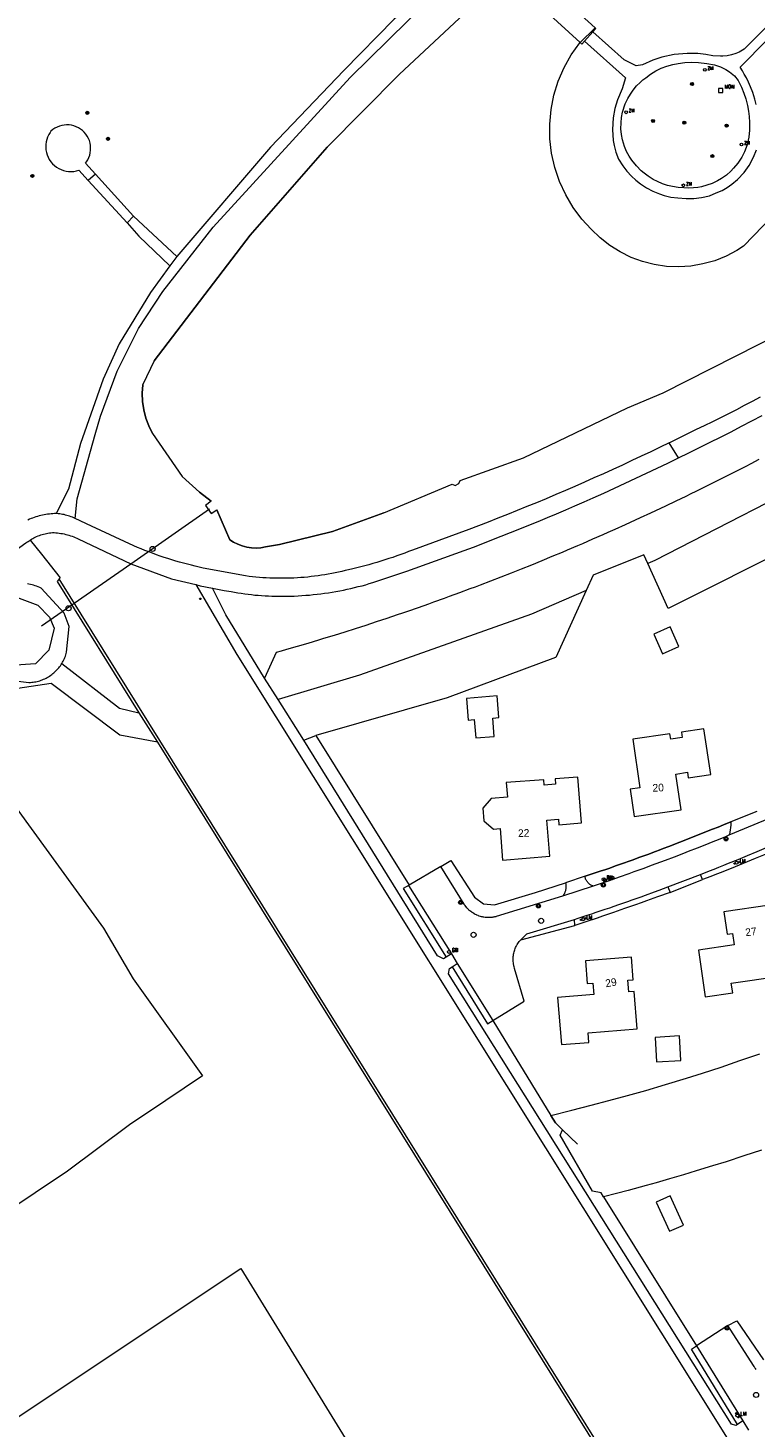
# Model space of a CAD drawing. Header units: metres. Extents: x 138165 to 154469, y 480134 to 494189.
# Tile 316 of 656: x 148916 to 149034, y 483278 to 483506. Entities that reach past the tile are written whole.
import ezdxf

# ---------------------------------------------------------------- set-up
doc = ezdxf.new("R2010")
doc.units = ezdxf.units.M
doc.header["$LTSCALE"] = 0.001
doc.header["$MEASUREMENT"] = 0
for name, color, linetype, lineweight in [('Level 5', 7, 'Continuous', 0), ('TOP-L-duiker', 7, 'Continuous', 0), ('TOP-L-terrein schutting raster hek leuning', 7, 'Continuous', 0), ('TOP-L-topo objecten punt', 7, 'Continuous', 0), ('TOP-L-topo objecten vlak', 7, 'Continuous', 0), ('TOP-L-water beschoeiing', 7, 'Continuous', 0), ('TOP-T-topo huisnummering naamgeving', 7, 'Continuous', 0)]:
    doc.layers.add(name, color=color, linetype=linetype, lineweight=lineweight)
doc.styles.add('Style-INTL_ISO', font='INTL_ISO.shx')
doc.styles.add('Style-STANDARD', font='STANDARD.shx')

# ---------------------------------------------------------------- blocks, each defined once
blk = doc.blocks.new('24')
at = {"layer": 'TOP-L-topo objecten punt', "color": 7, "linetype": 'Continuous', "lineweight": 0}
for radius in [0.025, 0.0182, 0.0115, 0.005]:
    blk.add_circle((0, 0), radius, dxfattribs=at)
blk = doc.blocks.new('304')
at = {"layer": 'TOP-L-topo objecten punt', "color": 7, "linetype": 'Continuous', "lineweight": 0}
blk.add_circle((0, 0), 0.0225, dxfattribs=at)
at = {"layer": 'TOP-L-topo objecten punt', "color": 7, "linetype": 'Continuous', "lineweight": 0, "style": 'Style-STANDARD'}
blk.add_text('ZM', height=0.054, dxfattribs=at).set_placement((0.043, 0))
blk = doc.blocks.new('34')
at = {"layer": 'TOP-L-topo objecten punt', "color": 7, "linetype": 'Continuous', "lineweight": 0}
for p, q in [((0.033, 0.033), (-0.034, 0.033)), ((-0.034, 0.033), (-0.034, -0.034)), ((0.033, -0.034), (0.033, 0.033)), ((-0.034, -0.034), (0.033, -0.034))]:
    blk.add_line(p, q, dxfattribs=at)
at = {"layer": 'TOP-L-topo objecten punt', "color": 7, "linetype": 'Continuous', "lineweight": 0, "style": 'Style-STANDARD'}
blk.add_text('MON', height=0.06, dxfattribs=at).set_placement((0.066, 0.033))
blk = doc.blocks.new('39')
at = {"layer": 'TOP-L-topo objecten punt', "color": 7, "linetype": 'Continuous', "lineweight": 0}
for p, q in [((0.0175, 0.0175), (-0.0175, 0.0175)), ((-0.0175, 0.0175), (-0.0175, -0.0175)), ((0.0175, 0.0175), (0.0175, -0.0175)), ((0.0175, -0.0175), (-0.0175, -0.0175))]:
    blk.add_line(p, q, dxfattribs=at)
blk.add_circle((0, 0), 0.0332, dxfattribs=at)
blk = doc.blocks.new('*U13')
at = {"layer": 'Level 5', "color": 7, "linetype": 'Continuous', "lineweight": 0}
blk.add_circle((0, 0), 0.0415, dxfattribs=at)
blk = doc.blocks.new('150')
at = {"layer": 'Level 5', "color": 7, "linetype": 'Continuous', "lineweight": 0}
blk.add_blockref('*U13', (0, 0), dxfattribs=at)
blk = doc.blocks.new('73')
at = {"layer": 'TOP-L-topo objecten punt', "color": 7, "linetype": 'Continuous', "lineweight": 0}
blk.add_circle((0, 0), 0.025, dxfattribs=at)
at = {"layer": 'TOP-L-topo objecten punt', "color": 7, "linetype": 'Continuous', "lineweight": 0, "style": 'Style-STANDARD'}
blk.add_text('WP', height=0.06, dxfattribs=at).set_placement((0.0483, 0))
blk = doc.blocks.new('72')
at = {"layer": 'TOP-L-topo objecten punt', "color": 7, "linetype": 'Continuous', "lineweight": 0}
blk.add_circle((0, 0), 0.025, dxfattribs=at)
at = {"layer": 'TOP-L-topo objecten punt', "color": 7, "linetype": 'Continuous', "lineweight": 0, "style": 'Style-STANDARD'}
blk.add_text('BK', height=0.06, dxfattribs=at).set_placement((0.0483, 0))
blk = doc.blocks.new('16')
at = {"layer": 'TOP-L-topo objecten punt', "color": 7, "linetype": 'Continuous', "lineweight": 0}
blk.add_circle((0, 0), 0.025, dxfattribs=at)
at = {"layer": 'TOP-L-topo objecten punt', "color": 7, "linetype": 'Continuous', "lineweight": 0, "style": 'Style-STANDARD'}
blk.add_text('LM', height=0.06, dxfattribs=at).set_placement((0.0483, 0))
blk = doc.blocks.new('10')
at = {"layer": 'TOP-L-topo objecten punt', "linetype": 'Continuous', "lineweight": 0}
blk.add_circle((0, 0), 0.0125, dxfattribs=at)
blk = doc.blocks.new('175')
at = {"layer": 'TOP-L-topo objecten punt', "color": 7, "linetype": 'Continuous', "lineweight": 0}
blk.add_circle((0, 0), 0.025, dxfattribs=at)
at = {"layer": 'TOP-L-topo objecten punt', "color": 7, "linetype": 'Continuous', "lineweight": 0, "style": 'Style-STANDARD'}
blk.add_text('SB', height=0.06, dxfattribs=at).set_placement((0.0483, 0))

msp = doc.modelspace()

# ---------------------------------------------------------------- linework, layer by layer
at = {"layer": 'TOP-L-duiker', "flags": 128}
for points in [[(148932.3, 483418.64), (148945.14, 483427.58)], [(148917.74, 483408.5), (148932.3, 483418.64)]]:
    msp.add_lwpolyline(points, dxfattribs=at)
at = {"layer": 'TOP-L-terrein schutting raster hek leuning', "flags": 128}
for points in [[(149030.11, 483376.57), (149028.9, 483376.08), (149028.02, 483375.72), (149027.13, 483375.36), (149025.35, 483374.65), (149023.57, 483373.95), (149021.79, 483373.25), (149020, 483372.56), (149019.07, 483372.2), (149018.44, 483371.96), (149017.82, 483371.72), (149016.56, 483371.24), (149015.93, 483371.01), (149015.3, 483370.78), (149014.03, 483370.31), (149013.4, 483370.09), (149012.77, 483369.86), (149012.13, 483369.64), (149011.5, 483369.42), (149010.22, 483368.98), (149009.59, 483368.76), (149008.95, 483368.55), (149008.31, 483368.34), (149007.67, 483368.13), (149007.03, 483367.92), (149006.39, 483367.71)], [(148991.3, 483344.16), (149000.77, 483328.71), (149001.53, 483327.48), (149002.68, 483326.35), (149005.1, 483324)]]:
    msp.add_lwpolyline(points, dxfattribs=at)
at = {"layer": 'TOP-L-topo objecten vlak', "flags": 128}
for points in [[(149174.81, 483548.92), (149169.13, 483553.48), (149144.26, 483519.05), (149118.79, 483489.41), (149102.88, 483473.29), (149069.85, 483448.42), (149047.96, 483434.69), (149017.71, 483419.17), (149016.56, 483418.67)], [(148988.72, 483519.32), (148975.23, 483507.39), (148967.04, 483499.05), (148955.05, 483486.54), (148939.82, 483468.72)], [(148923.21, 483426.01), (148923.57, 483429.23), (148926.49, 483439.68), (148927.37, 483442.71), (148930.1, 483450.02), (148933.58, 483457.01), (148937.53, 483463.01), (148945.73, 483473.53), (148968.08, 483497.89), (148980.55, 483510.18), (148990.66, 483518.42)], [(149005.53, 483503.6), (149005.82, 483503.34), (149006.27, 483503.84), (149007.62, 483505.33), (149008.09, 483505.89), (149007.97, 483505.99), (148995.44, 483517.39), (148993.72, 483515.39), (148993.21, 483514.93), (149005.53, 483503.6)], [(149046.39, 483516.65), (149032.31, 483502.5), (149031.47, 483502.05), (149030.9, 483501.82), (149030.21, 483501.61), (149029.52, 483501.46), (149028.83, 483501.39), (149028.44, 483501.39), (149027.2, 483501.46), (149026.02, 483501.67), (149024.71, 483501.81), (149022.97, 483501.84), (149020.89, 483501.64), (149018.84, 483501.19), (149017.4, 483500.71), (149015.73, 483499.97), (149014.69, 483499.79), (149012.73, 483500.77), (149007.62, 483505.33), (149006.27, 483503.84), (149012.94, 483497.86), (149012.42, 483496.08), (149011.62, 483494.25), (149011.2, 483492.84), (149010.92, 483491.3), (149010.81, 483489.41), (149010.95, 483487.62), (149011.08, 483486.81), (149011.34, 483485.74), (149011.82, 483484.58), (149012.51, 483483.48), (149013.16, 483482.64), (149013.92, 483481.81), (149014.6, 483481.18), (149015.37, 483480.58), (149016.35, 483479.93), (149017.42, 483479.36), (149018.48, 483478.93), (149019.25, 483478.68), (149020.34, 483478.42), (149021.47, 483478.26), (149022.85, 483478.15), (149024.1, 483478.17), (149025.35, 483478.33), (149026.64, 483478.63), (149027.72, 483479.09), (149028.69, 483479.49), (149029.5, 483479.96), (149030.28, 483480.49), (149031.21, 483481.28), (149032.29, 483482.44), (149033.1, 483483.55), (149033.83, 483484.89), (149034.32, 483486.12)], [(149034.26, 483493.48), (149034.02, 483494.38), (149033.68, 483495.44), (149033.32, 483496.38), (149032.98, 483497.15), (149032.65, 483497.83), (149032.3, 483498.46), (149031.99, 483499), (149031.62, 483499.57), (149045.03, 483513.23)], [(148986.71, 483508.31), (148976.06, 483498.41), (148964.33, 483486.54), (148951.74, 483472.19), (148936.14, 483451.69), (148934.26, 483447.84), (148934.25, 483447.78), (148934.16, 483446.42), (148934.21, 483445.06), (148934.41, 483443.71), (148934.75, 483442.39), (148935.22, 483441.11), (148935.82, 483439.89), (148940.7, 483432.87), (148943.5, 483430.3), (148945.41, 483428.82), (148944.47, 483428.15), (148945.42, 483426.81), (148946.31, 483427.41), (148948.46, 483422.52), (148949.05, 483422.15), (148949.74, 483421.8), (148950.46, 483421.53), (148951.2, 483421.34), (148951.96, 483421.23), (148952.73, 483421.2), (148953.5, 483421.24), (148954.26, 483421.37), (148956.55, 483421.78), (148965.19, 483423.9), (148973.56, 483426.92), (148984.66, 483431.6), (148985.17, 483431.38), (148985.8, 483431.71), (148986, 483432.18), (148996.3, 483435.89), (149013.29, 483444.04), (149019.09, 483446.52), (149042.56, 483458.4)], [(149041.74, 483480.27), (149032.16, 483470.39), (149031.1, 483469.71), (149029.33, 483468.78), (149027.48, 483468.04), (149025.56, 483467.5), (149023.6, 483467.16), (149021.61, 483467.03), (149019.62, 483467.11), (149017.64, 483467.4), (149015.71, 483467.89), (149013.84, 483468.58), (149012.05, 483469.46), (149010.36, 483470.53), (149008.8, 483471.76), (149007.37, 483473.15), (149005.84, 483474.82), (149004.41, 483476.73), (149003.19, 483478.78), (149002.19, 483480.95), (149001.43, 483483.22), (149000.9, 483485.55), (149000.62, 483487.92), (149000.59, 483490.31), (149000.81, 483492.69), (149001.27, 483495.03), (149001.98, 483497.31), (149002.93, 483499.51), (149004.1, 483501.59), (149005.48, 483503.54), (149005.53, 483503.6), (149007.97, 483505.99)], [(149015.33, 483497.11), (149015.79, 483497.51), (149016.24, 483497.85), (149017.03, 483498.46), (149017.87, 483498.99), (149018.77, 483499.42), (149019.7, 483499.76), (149020.67, 483500), (149021.5, 483500.2), (149022.62, 483500.35), (149023.75, 483500.41), (149024.84, 483500.37), (149026.2, 483500.19), (149027.46, 483499.95), (149028.4, 483499.64), (149029.28, 483499.21), (149029.9, 483498.82), (149030.7, 483498.17), (149031.31, 483497.41), (149031.85, 483496.3), (149032.24, 483495.33), (149032.54, 483494.43), (149032.82, 483493.32), (149032.98, 483492.44), (149033.09, 483491.53), (149033.15, 483490.54), (149033.14, 483489.31), (149033.03, 483488.16), (149032.75, 483486.9), (149032.34, 483485.81), (149031.89, 483484.91), (149031.27, 483483.95), (149030.57, 483483.1), (149030.13, 483482.64), (149029.39, 483482), (149028.6, 483481.44), (149027.91, 483481.04), (149027.05, 483480.63), (149026.21, 483480.33), (149025.32, 483480.09), (149024.72, 483479.98), (149024.01, 483479.9), (149023.17, 483479.88), (149022.46, 483479.91), (149021.55, 483479.98), (149020.59, 483480.13), (149019.8, 483480.32), (149018.99, 483480.58), (149018.16, 483480.93), (149017.44, 483481.29), (149016.64, 483481.8), (149015.98, 483482.28), (149015.48, 483482.71), (149014.71, 483483.49), (149013.95, 483484.43), (149013.52, 483485.09), (149013.11, 483485.85), (149012.77, 483486.65), (149012.45, 483487.73), (149012.29, 483488.63), (149012.2, 483489.51), (149012.21, 483490.51), (149012.3, 483491.4), (149012.47, 483492.25), (149012.91, 483493.63), (149013.3, 483494.46), (149013.73, 483495.2), (149014.17, 483495.84), (149014.75, 483496.53), (149015.33, 483497.11)], [(148926.54, 483482.17), (148924.93, 483483.96), (148925.08, 483484.16), (148925.29, 483484.5), (148925.46, 483484.86), (148925.6, 483485.24), (148925.69, 483485.63), (148925.75, 483486.03), (148925.76, 483486.43), (148925.73, 483486.83), (148925.66, 483487.22), (148925.55, 483487.61), (148925.39, 483487.98), (148925.2, 483488.33), (148924.98, 483488.67), (148924.72, 483488.97), (148924.43, 483489.25), (148924.11, 483489.5), (148923.77, 483489.71), (148923.41, 483489.88), (148923.03, 483490.02), (148922.64, 483490.11), (148922.24, 483490.17), (148921.84, 483490.18), (148921.44, 483490.15), (148921.04, 483490.08), (148920.66, 483489.97), (148920.29, 483489.81), (148919.93, 483489.62), (148919.6, 483489.4), (148919.29, 483489.14), (148919.15, 483488.95), (148918.93, 483488.59), (148918.74, 483488.2), (148918.6, 483487.8), (148918.5, 483487.39), (148918.44, 483486.96), (148918.43, 483486.54), (148918.46, 483486.11), (148918.54, 483485.69), (148918.66, 483485.28), (148918.82, 483484.89), (148919.02, 483484.52), (148919.26, 483484.16), (148919.54, 483483.84), (148919.85, 483483.54), (148920.18, 483483.28), (148920.55, 483483.06), (148920.93, 483482.88), (148921.33, 483482.73), (148921.75, 483482.63), (148922.17, 483482.57), (148922.6, 483482.56), (148923.02, 483482.59), (148923.44, 483482.67), (148923.85, 483482.79), (148925.37, 483481.13)], [(148926.54, 483482.17), (148925.37, 483481.13)], [(148925.37, 483481.13), (148931.71, 483474.22)], [(148932.75, 483475.27), (148926.54, 483482.17)], [(148931.71, 483474.22), (148932.75, 483475.27)], [(148931.71, 483474.22), (148933.61, 483472.04), (148938.68, 483467.22)], [(148939.82, 483468.72), (148932.75, 483475.27)], [(149131.51, 483440.76), (149102.6, 483470.17), (149088.15, 483458.33), (149071.62, 483446.83), (149073.63, 483443.23), (149042.26, 483424.87), (149042.57, 483422.74), (149042.58, 483422.66), (149040.84, 483421.8), (149019.87, 483411.32), (149016.56, 483418.67)], [(148938.68, 483467.22), (148935.51, 483462.86), (148930.43, 483454.51), (148927.82, 483448.72), (148924.11, 483438.24), (148922.16, 483430.78), (148920.15, 483426.8)], [(148939.82, 483468.72), (148938.68, 483467.22)], [(149034.9, 483445.78), (149033.61, 483445.1), (149032.31, 483444.42), (149031.02, 483443.75), (149029.71, 483443.09), (149028.41, 483442.43), (149027.1, 483441.78), (149025.79, 483441.14), (149024.48, 483440.5), (149023.16, 483439.88), (149021.64, 483439.12), (149020.11, 483438.37), (149020.07, 483438.35)], [(149021.56, 483435.88), (149023.28, 483436.72), (149025, 483437.57), (149026.72, 483438.43), (149028.43, 483439.29), (149030.14, 483440.16), (149031.84, 483441.04), (149033.55, 483441.92), (149035.24, 483442.81)], [(149020.07, 483438.35), (149018.59, 483437.63), (149017.06, 483436.89), (149015.52, 483436.16), (149013.98, 483435.44), (149012.45, 483434.72), (149010.9, 483434.01), (149009.35, 483433.31), (149007.8, 483432.62), (149006.25, 483431.93), (149004.7, 483431.25), (149003.14, 483430.57), (149001.58, 483429.91), (149000.01, 483429.24), (148998.44, 483428.59), (148996.87, 483427.95), (148995.3, 483427.31), (148993.72, 483426.67), (148992.14, 483426.05), (148990.56, 483425.43), (148988.98, 483424.82), (148987.39, 483424.21), (148985.8, 483423.61), (148978.22, 483420.87), (148977.59, 483420.62), (148976.95, 483420.38), (148976.31, 483420.14), (148975.67, 483419.91), (148975.02, 483419.68), (148974.38, 483419.47), (148973.73, 483419.26), (148973.08, 483419.05), (148972.43, 483418.85), (148971.77, 483418.66), (148971.12, 483418.48), (148970.46, 483418.3), (148969.8, 483418.13), (148969.14, 483417.97), (148968.47, 483417.81), (148967.81, 483417.66), (148967.26, 483417.52), (148966.71, 483417.39), (148966.16, 483417.26), (148965.61, 483417.15), (148965.06, 483417.04), (148964.5, 483416.93), (148963.95, 483416.84), (148963.39, 483416.75), (148962.83, 483416.67), (148962.27, 483416.6), (148961.71, 483416.53), (148961.15, 483416.47), (148960.59, 483416.42), (148960.02, 483416.37), (148959.46, 483416.34), (148958.9, 483416.3), (148958.33, 483416.28), (148957.77, 483416.27), (148957.21, 483416.26), (148956.64, 483416.26), (148956.08, 483416.26), (148955.51, 483416.27), (148954.95, 483416.29), (148954.39, 483416.32), (148953.82, 483416.35), (148953.26, 483416.4), (148952.7, 483416.45), (148952.14, 483416.5), (148951.58, 483416.57), (148951.02, 483416.64), (148944.11, 483417.94), (148943.46, 483418.08), (148942.82, 483418.23), (148942.18, 483418.39), (148941.54, 483418.55), (148940.89, 483418.72), (148940.26, 483418.9), (148939.62, 483419.08), (148938.99, 483419.27), (148938.36, 483419.47), (148937.73, 483419.68), (148937.1, 483419.89), (148936.47, 483420.11), (148935.85, 483420.34), (148935.23, 483420.57), (148934.61, 483420.81), (148934, 483421.05), (148933.39, 483421.31), (148932.78, 483421.57), (148925.92, 483424.77), (148923.25, 483425.99), (148923.23, 483426), (148923.22, 483426), (148923.21, 483426.01)], [(149021.56, 483435.88), (149020.07, 483438.35)], [(148945.64, 483414.67), (148947.55, 483414.3), (148948.67, 483414.1), (148949.22, 483414), (148949.77, 483413.91), (148950.32, 483413.82), (148950.87, 483413.74), (148951.42, 483413.67), (148951.97, 483413.6), (148952.52, 483413.54), (148953.08, 483413.49), (148953.63, 483413.45), (148954.18, 483413.41), (148954.74, 483413.38), (148955.3, 483413.35), (148955.85, 483413.33), (148956.47, 483413.33), (148957.09, 483413.33), (148957.71, 483413.34), (148958.33, 483413.35), (148958.96, 483413.37), (148959.58, 483413.4), (148960.2, 483413.44), (148960.82, 483413.49), (148961.43, 483413.54), (148962.05, 483413.6), (148962.67, 483413.67), (148963.29, 483413.74), (148963.9, 483413.83), (148964.52, 483413.92), (148965.13, 483414.01), (148965.74, 483414.12), (148966.35, 483414.23), (148966.96, 483414.35), (148967.57, 483414.48), (148968.18, 483414.61), (148968.78, 483414.75), (148969.39, 483414.9), (148969.99, 483415.06), (148970.59, 483415.22), (148971.18, 483415.39), (148971.78, 483415.57), (148977.31, 483417.44), (148986.63, 483420.79), (148988.15, 483421.36), (148989.66, 483421.94), (148991.18, 483422.52), (148992.69, 483423.11), (148994.2, 483423.71), (148995.71, 483424.31), (148997.21, 483424.92), (148998.71, 483425.54), (149000.21, 483426.16), (149001.71, 483426.79), (149003.2, 483427.42), (149004.69, 483428.06), (149006.18, 483428.71), (149007.67, 483429.36), (149009.42, 483430.15), (149011.16, 483430.95), (149012.9, 483431.76), (149014.64, 483432.57), (149016.37, 483433.38), (149018.11, 483434.21), (149019.83, 483435.04), (149021.56, 483435.88)], [(149034.69, 483435.62), (149033.37, 483434.93), (149032.56, 483434.51), (149030.94, 483433.68), (149029.31, 483432.85), (149027.68, 483432.03), (149026.05, 483431.22), (149024.42, 483430.41), (149023.6, 483430.01), (149022.77, 483429.61), (149021.13, 483428.82), (149019.48, 483428.04), (149017.83, 483427.26), (149017.01, 483426.87), (149015.35, 483426.11), (149013.69, 483425.35), (149012.86, 483424.97), (149011.2, 483424.22), (149010.05, 483423.71), (149009.22, 483423.34), (149007.58, 483422.62), (149005.93, 483421.9), (149005.1, 483421.55), (149003.45, 483420.84), (149002.62, 483420.49), (149000.96, 483419.8), (148999.3, 483419.11), (148997.63, 483418.43), (148995.96, 483417.76), (148995.13, 483417.43), (148994.29, 483417.1), (148992.62, 483416.44), (148990.94, 483415.79), (148989.26, 483415.15), (148988.42, 483414.83), (148987.58, 483414.52), (148985.89, 483413.89), (148984.2, 483413.27), (148983.36, 483412.97), (148981.67, 483412.36), (148980.82, 483412.06), (148979.12, 483411.46), (148977.42, 483410.87), (148976.58, 483410.58), (148975.72, 483410.29), (148974.02, 483409.72), (148972.31, 483409.15), (148970.6, 483408.59), (148968.89, 483408.04), (148967.18, 483407.49), (148966.32, 483407.23), (148965.46, 483406.96), (148963.74, 483406.43), (148962.88, 483406.17), (148961.16, 483405.65), (148959.43, 483405.14), (148957.71, 483404.64), (148956.84, 483404.39), (148955.98, 483404.15), (148954.12, 483400.01)], [(148920.15, 483426.8), (148919.87, 483426.8), (148919.59, 483426.79), (148919.31, 483426.77), (148919.03, 483426.74), (148918.75, 483426.71), (148918.47, 483426.67), (148918.2, 483426.62), (148917.92, 483426.57), (148917.64, 483426.51), (148917.37, 483426.44), (148917.1, 483426.36), (148916.83, 483426.28), (148916.56, 483426.19), (148916.3, 483426.09), (148916.04, 483425.99), (148915.78, 483425.88), (148915.52, 483425.76)], [(148923.21, 483426.01), (148923, 483426.11), (148922.78, 483426.21), (148922.56, 483426.29), (148922.33, 483426.38), (148922.11, 483426.45), (148921.88, 483426.52), (148921.65, 483426.58), (148921.42, 483426.64), (148921.18, 483426.68), (148920.95, 483426.72), (148920.71, 483426.76), (148920.47, 483426.78), (148920.24, 483426.8), (148920.21, 483426.8), (148920.18, 483426.8), (148920.15, 483426.8)], [(148915.89, 483422.5), (148916.1, 483422.63), (148916.31, 483422.75), (148916.52, 483422.86), (148916.74, 483422.96), (148916.96, 483423.06), (148917.18, 483423.16), (148917.41, 483423.24), (148917.64, 483423.33), (148917.87, 483423.4), (148918.1, 483423.47), (148918.33, 483423.53), (148918.57, 483423.58), (148918.8, 483423.63), (148919.04, 483423.67), (148919.28, 483423.7), (148919.52, 483423.72), (148919.8, 483423.71), (148920.07, 483423.69), (148920.34, 483423.67), (148920.61, 483423.64), (148920.89, 483423.59), (148921.16, 483423.55), (148921.42, 483423.49), (148921.69, 483423.43), (148921.96, 483423.36), (148922.22, 483423.29), (148922.48, 483423.21), (148922.74, 483423.12), (148923, 483423.03), (148923.25, 483422.92), (148923.5, 483422.82), (148923.75, 483422.7), (148932.31, 483418.64), (148938.96, 483416.15), (148942.9, 483415.23)], [(148837.4, 483366.4), (148844.24, 483371.47), (148850.82, 483376.28), (148883.7, 483399.51), (148902.43, 483412.79), (148915.21, 483422.03), (148915.38, 483422.16), (148915.55, 483422.28), (148915.72, 483422.39), (148915.89, 483422.5)], [(148915.89, 483422.5), (148916.84, 483421.32), (148917.73, 483420.21), (148920.81, 483416.35), (148920.64, 483416.15)], [(149016.56, 483418.67), (149015.92, 483420.09), (149007.66, 483416.79), (149006.52, 483414.29)], [(148921.06, 483402.37), (148921.06, 483402.38), (148921.18, 483402.57), (148921.28, 483402.77), (148921.38, 483402.97), (148921.48, 483403.17), (148921.56, 483403.37), (148921.64, 483403.58), (148921.71, 483403.79), (148921.78, 483404), (148921.83, 483404.22), (148922.25, 483408.39), (148921.44, 483410.57), (148917.69, 483414.66), (148917.45, 483414.77), (148917.21, 483414.87), (148916.96, 483414.96), (148916.72, 483415.05), (148916.47, 483415.13), (148916.22, 483415.2), (148915.96, 483415.26), (148915.71, 483415.32), (148915.45, 483415.37)], [(148920.64, 483416.15), (148920.3, 483415.75), (148933.63, 483394.35)], [(149177.9, 483015.81), (149175.9, 483018.79), (149170.99, 483015.91), (149165.6, 483022.93), (149088.96, 483145.96), (148937.05, 483389.81), (148920.64, 483416.15)], [(148942.9, 483415.23), (148949.59, 483403.86), (149075.12, 483203.21), (149166.35, 483057.33), (149168.76, 483058.24)], [(148942.9, 483415.23), (148943.6, 483415.06), (148945.64, 483414.67)], [(148954.12, 483400.01), (148947.81, 483410.3), (148945.64, 483414.67)], [(149006.52, 483414.29), (148997.62, 483410.41), (148969.56, 483400.47), (148956.31, 483396.53)], [(149006.52, 483414.29), (149001.56, 483403.37), (149001.55, 483403.34), (148983.88, 483396.78), (148962.45, 483390.62)], [(148892.79, 483400.31), (148899.99, 483406.05), (148905.55, 483409.51), (148910.85, 483412.67), (148914.13, 483413.03), (148917.15, 483411.89), (148919.03, 483409.91), (148919.81, 483408.15), (148918.96, 483404.54), (148916.75, 483402.33), (148912.74, 483402.04), (148907.13, 483402.81), (148903.94, 483401.55), (148897.73, 483397.67), (148895.5, 483396.5)], [(149020.21, 483408.33), (149017.55, 483407.17), (149018.96, 483403.96), (149021.62, 483405.13), (149020.21, 483408.33)], [(148908.76, 483400.14), (148915.71, 483399.28), (148915.94, 483399.29), (148916.16, 483399.31), (148916.38, 483399.33), (148916.6, 483399.36), (148916.82, 483399.41), (148917.03, 483399.45), (148917.25, 483399.51), (148917.46, 483399.57), (148917.67, 483399.64), (148917.88, 483399.72), (148918.09, 483399.81), (148918.29, 483399.9), (148918.49, 483399.99), (148918.68, 483400.1), (148918.88, 483400.21), (148919.07, 483400.33), (148919.25, 483400.45), (148919.43, 483400.58), (148919.6, 483400.72), (148919.77, 483400.86), (148919.94, 483401.01), (148920.1, 483401.16), (148920.26, 483401.32), (148920.4, 483401.49), (148920.55, 483401.66), (148920.69, 483401.83), (148920.82, 483402.01), (148920.94, 483402.19), (148921.06, 483402.37)], [(148921.06, 483402.37), (148930.45, 483395.1), (148933.63, 483394.35)], [(148936.63, 483389.55), (148930.49, 483390.7), (148919.3, 483399.12), (148908.78, 483397.52), (148874.41, 483374.88), (148859.72, 483363.99)], [(148956.31, 483396.53), (148954.12, 483400.01)], [(148960.5, 483389.85), (148956.31, 483396.53)], [(148992.01, 483397.09), (148987.03, 483396.69), (148987.31, 483393.15), (148988.3, 483393.23), (148988.54, 483390.24), (148991.53, 483390.48), (148991.3, 483393.47), (148992.29, 483393.55), (148992.01, 483397.09)], [(148933.63, 483394.35), (148936.63, 483389.55)], [(149014.37, 483377.41), (149022.01, 483378.53), (149021.15, 483384.36), (149023.02, 483384.64), (149023.14, 483383.74), (149026.83, 483384.29), (149025.73, 483391.73), (149022.05, 483391.19), (149022.18, 483390.29), (149020.32, 483390.02), (149020.19, 483390.91), (149014.14, 483390.03), (149015.3, 483382.11), (149013.72, 483381.88), (149014.37, 483377.41)], [(148936.63, 483389.55), (149088.54, 483145.69)], [(148960.5, 483389.85), (148962.45, 483390.62)], [(148983.71, 483354.49), (148983.27, 483354.23), (148982.32, 483354.74), (148960.5, 483389.85)], [(148962.45, 483390.62), (148977.67, 483366.24)], [(148859.72, 483363.99), (148859.15, 483360.41), (148860.95, 483357.46), (148863.43, 483355.63), (148909.12, 483384.99), (148927.87, 483359.23), (148932.71, 483350.97), (148944.01, 483335.18), (148938.02, 483331.11), (148932.1, 483327.16), (148921.96, 483319.63), (148895.39, 483301.85), (148870.25, 483341.03), (148863.08, 483336.53)], [(148992.5, 483375.48), (148992.9, 483370.34), (149000.6, 483370.95), (149000.13, 483376.83), (149002.01, 483376.98), (149002.08, 483376.08), (149005.79, 483376.38), (149005.19, 483383.87), (149001.48, 483383.58), (149001.55, 483382.68), (148999.68, 483382.53), (148999.61, 483383.43), (148993.51, 483382.95), (148993.7, 483380.58), (148991.04, 483380.37), (148989.7, 483378.8), (148989.86, 483376.74), (148991.44, 483375.39), (148992.5, 483375.48)], [(149034.33, 483378.26), (149030.11, 483376.57)], [(149006.39, 483367.71), (149007.03, 483367.92), (149007.67, 483368.13), (149008.31, 483368.34), (149008.95, 483368.55), (149009.59, 483368.76), (149010.22, 483368.98), (149011.5, 483369.42), (149012.13, 483369.64), (149012.77, 483369.86), (149013.4, 483370.09), (149014.03, 483370.31), (149015.3, 483370.78), (149015.93, 483371.01), (149016.56, 483371.24), (149017.82, 483371.72), (149018.44, 483371.96), (149019.07, 483372.2), (149020, 483372.56), (149021.79, 483373.25), (149023.57, 483373.95), (149025.35, 483374.65), (149027.13, 483375.36), (149028.02, 483375.72), (149028.9, 483376.08), (149030.11, 483376.57)], [(149037.02, 483377.37), (149029.8, 483374.37)], [(149030.11, 483376.57), (149030.12, 483376.46), (149030.11, 483376.22), (149030.1, 483375.99), (149030.09, 483375.88), (149030.08, 483375.76), (149030.06, 483375.53), (149030.02, 483375.3), (149030, 483375.18), (149029.95, 483374.95), (149029.93, 483374.84), (149029.87, 483374.61), (149029.84, 483374.5), (149029.8, 483374.37)], [(149029.8, 483374.37), (149029.11, 483374.09), (149027.62, 483373.48), (149026.88, 483373.18), (149026.14, 483372.88), (149024.64, 483372.29), (149023.15, 483371.7), (149022.4, 483371.41), (149020.9, 483370.83), (149019.4, 483370.26), (149017.9, 483369.7), (149017.14, 483369.42), (149015.91, 483368.98), (149014.31, 483368.4), (149013.5, 483368.11), (149011.89, 483367.54), (149010.28, 483366.97), (149009.47, 483366.7), (149008.67, 483366.42), (149007.68, 483366.09)], [(149025.14, 483367.98), (149026.61, 483368.55), (149027.39, 483368.86), (149028.18, 483369.17), (149028.96, 483369.48), (149029.74, 483369.8), (149031.3, 483370.43), (149032.08, 483370.75), (149032.85, 483371.08), (149034.4, 483371.72), (149035.95, 483372.38), (149036.73, 483372.71), (149038.27, 483373.38), (149039.05, 483373.72), (149040.17, 483374.21)], [(149040.86, 483373.52), (149040.63, 483373.42), (149039.33, 483372.83), (149038.68, 483372.54), (149037.38, 483371.97), (149036.72, 483371.68), (149035.41, 483371.12), (149034.1, 483370.57), (149033.44, 483370.29), (149032.12, 483369.75), (149031.46, 483369.48), (149030.14, 483368.94), (149029.48, 483368.68), (149028.82, 483368.42), (149027.49, 483367.9), (149026.83, 483367.64), (149025.49, 483367.14)], [(148982.86, 483369.29), (148977.67, 483366.24)], [(148982.86, 483369.29), (148984.48, 483370.24), (148988.33, 483364.29), (148989.77, 483363.18), (148991.58, 483363.04), (148998.29, 483365.04), (149003.17, 483366.63)], [(149002.68, 483364.42), (148991.87, 483361.12), (148991.78, 483361.09), (148991.59, 483361.05), (148991.49, 483361.03), (148991.3, 483361), (148991.2, 483360.99), (148991.01, 483360.97), (148990.91, 483360.96), (148990.81, 483360.95), (148990.62, 483360.95), (148990.42, 483360.95), (148990.23, 483360.97), (148990.04, 483360.99), (148989.85, 483361.01), (148989.75, 483361.03), (148989.65, 483361.05), (148989.46, 483361.09), (148989.28, 483361.14), (148989.09, 483361.2), (148989, 483361.23), (148988.91, 483361.27), (148988.73, 483361.34), (148988.64, 483361.38), (148988.46, 483361.47), (148988.29, 483361.56), (148988.21, 483361.61), (148988.04, 483361.71), (148987.96, 483361.77), (148987.88, 483361.82), (148987.73, 483361.94), (148987.57, 483362.06), (148987.5, 483362.12), (148987.43, 483362.19), (148987.36, 483362.25), (148987.29, 483362.32), (148987.22, 483362.39), (148987.08, 483362.53), (148986.96, 483362.68), (148986.9, 483362.76), (148986.78, 483362.91), (148986.67, 483363.07), (148986.62, 483363.15), (148982.86, 483369.29)], [(148977.67, 483366.24), (148976.71, 483365.68), (148983.71, 483354.49)], [(148977.67, 483366.24), (148977.59, 483366.16), (148984.56, 483355.02)], [(149003.17, 483366.63), (149003.19, 483366.53), (149003.21, 483366.46), (149003.22, 483366.39), (149003.23, 483366.25), (149003.24, 483366.17), (149003.24, 483366.03), (149003.24, 483365.96), (149003.24, 483365.88), (149003.22, 483365.74), (149003.21, 483365.67), (149003.2, 483365.6), (149003.17, 483365.46), (149003.14, 483365.32), (149003.09, 483365.18), (149003.07, 483365.11), (149003.04, 483365.04), (149002.98, 483364.91), (149002.92, 483364.78), (149002.88, 483364.72), (149002.85, 483364.66), (149002.81, 483364.59), (149002.77, 483364.53), (149002.72, 483364.48), (149002.68, 483364.42)], [(149006.39, 483367.71), (149003.17, 483366.63)], [(149007.68, 483366.09), (149007.61, 483366.12), (149007.55, 483366.15), (149007.43, 483366.2), (149007.31, 483366.26), (149007.26, 483366.3), (149007.15, 483366.37), (149007.09, 483366.41), (149006.99, 483366.49), (149006.89, 483366.58), (149006.85, 483366.63), (149006.8, 483366.68), (149006.72, 483366.78), (149006.64, 483366.88), (149006.56, 483366.99), (149006.53, 483367.05), (149006.47, 483367.17), (149006.43, 483367.24), (149006.39, 483367.71)], [(149019.86, 483365.97), (149025.14, 483367.98)], [(149020.2, 483365.07), (149025.49, 483367.14)], [(149025.49, 483367.14), (149025.14, 483367.98)], [(149007.68, 483366.09), (149002.68, 483364.42)], [(149004.61, 483360.66), (149005.21, 483360.86), (149006.69, 483361.34), (149007.43, 483361.58), (149008.16, 483361.82), (149009.64, 483362.31), (149010.37, 483362.56), (149011.1, 483362.81), (149011.84, 483363.07), (149013.3, 483363.58), (149014.03, 483363.83), (149015.49, 483364.36), (149016.22, 483364.62), (149017.68, 483365.15), (149018.41, 483365.42), (149019.86, 483365.97)], [(149020.2, 483365.07), (149018.17, 483364.33), (149016.38, 483363.68), (149015.49, 483363.36), (149014.59, 483363.04), (149012.8, 483362.41), (149011, 483361.79), (149009.2, 483361.17), (149008.3, 483360.87), (149006.5, 483360.26), (149004.69, 483359.67)], [(149019.86, 483365.97), (149020.2, 483365.07)], [(149024.82, 483355.65), (149025.94, 483348.01), (149030.41, 483348.66), (149030.18, 483350.25), (149038.09, 483351.41), (149037.2, 483357.46), (149036.31, 483357.33), (149036.04, 483359.19), (149036.93, 483359.32), (149036.39, 483363), (149028.95, 483361.91), (149029.49, 483358.23), (149030.38, 483358.36), (149030.65, 483356.5), (149024.82, 483355.65)], [(148995.87, 483357.32), (148996.86, 483358.3), (149004.61, 483360.66)], [(148995.87, 483357.32), (149004.69, 483359.67)], [(149004.69, 483359.67), (149004.61, 483360.66)], [(148991.3, 483344.16), (148996.44, 483347.35), (148994.87, 483352.68), (148994.85, 483352.73), (148994.8, 483352.91), (148994.75, 483353.1), (148994.73, 483353.2), (148994.71, 483353.29), (148994.68, 483353.48), (148994.67, 483353.58), (148994.64, 483353.77), (148994.64, 483353.87), (148994.63, 483353.97), (148994.63, 483354.06), (148994.63, 483354.26), (148994.63, 483354.35), (148994.65, 483354.6), (148994.67, 483354.79), (148994.7, 483354.98), (148994.73, 483355.17), (148994.78, 483355.35), (148994.83, 483355.53), (148994.89, 483355.71), (148994.96, 483355.89), (148995.03, 483356.06), (148995.11, 483356.23), (148995.2, 483356.4), (148995.25, 483356.48), (148995.3, 483356.57), (148995.4, 483356.73), (148995.51, 483356.88), (148995.62, 483357.03), (148995.74, 483357.18), (148995.81, 483357.25), (148995.87, 483357.32)], [(148984.56, 483355.02), (148983.71, 483354.49)], [(148984.56, 483355.02), (148985.52, 483353.45)], [(149031.21, 483278.33), (149030.92, 483278.13), (149030.24, 483278.36), (148984.1, 483351.79), (148984.27, 483352.68), (148984.67, 483352.92)], [(148984.67, 483352.92), (148985.52, 483353.45)], [(148984.67, 483352.92), (148990.45, 483343.63), (148991.3, 483344.16)], [(148985.52, 483353.45), (148991.3, 483344.16)], [(149006.42, 483353.91), (149006.71, 483350.2), (149007.61, 483350.27), (149007.76, 483348.4), (149001.88, 483347.93), (149002.49, 483340.24), (149006.99, 483340.59), (149006.87, 483342.19), (149014.84, 483342.82), (149014.36, 483348.92), (149013.46, 483348.85), (149013.31, 483350.73), (149014.21, 483350.8), (149013.92, 483354.51), (149006.42, 483353.91)], [(148991.3, 483344.16), (149000.77, 483328.71)], [(149017.75, 483341.43), (149017.99, 483337.44), (149021.98, 483337.68), (149021.74, 483341.67), (149017.75, 483341.43)], [(149000.77, 483328.71), (149004.21, 483329.56), (149007.34, 483330.35), (149010.22, 483331.12), (149013.28, 483331.96), (149016.23, 483332.79), (149019.47, 483333.75), (149022.9, 483334.79), (149025.5, 483335.61), (149028.51, 483336.59), (149031.6, 483337.63), (149034.84, 483338.75)], [(149009.38, 483315.45), (149009, 483316.06), (149007.58, 483316.35), (149002.29, 483325.47), (149002.68, 483326.35), (149001.53, 483327.48), (149000.77, 483328.71)], [(149035.11, 483323.05), (149032.23, 483322.09), (149029.34, 483321.16), (149027.14, 483320.47), (149024.47, 483319.65), (149022.38, 483319.03), (149020.12, 483318.37), (149017.94, 483317.74), (149016.32, 483317.29), (149013.37, 483316.49), (149011.48, 483315.99), (149009.38, 483315.45)], [(149009.38, 483315.45), (149024.52, 483291.14)], [(149017.96, 483314.56), (149020.09, 483309.82), (149022.37, 483310.84), (149020.24, 483315.58), (149017.96, 483314.56)], [(148903.45, 483272.63), (148950.24, 483303.77), (148971.76, 483268.77), (149048.19, 483142.72), (149001.13, 483109.21)], [(149029.61, 483294.48), (149024.52, 483291.14)], [(149029.61, 483294.48), (149031.1, 483295.24), (149035.42, 483288.87)], [(149034.25, 483287.29), (149034.14, 483287.43), (149034.04, 483287.57), (149033.99, 483287.64), (149033.9, 483287.79), (149033.81, 483287.94), (149029.61, 483294.48)], [(149031.21, 483278.33), (149023.68, 483290.59), (149024.52, 483291.14)], [(149024.52, 483291.14), (149032.04, 483278.89)], [(149032.04, 483278.89), (149031.21, 483278.33)], [(149032.04, 483278.89), (149033, 483277.37)]]:
    msp.add_lwpolyline(points, dxfattribs=at)
at = {"layer": 'TOP-L-water beschoeiing', "flags": 128}
for points in [[(148936.14, 483451.69), (148951.74, 483472.19), (148964.33, 483486.54), (148976.06, 483498.41), (148986.71, 483508.31), (148993.64, 483514.41), (148993.71, 483514.46)], [(148936.14, 483451.69), (148934.26, 483447.84)], [(148935.82, 483439.89), (148935.22, 483441.11), (148934.75, 483442.39), (148934.41, 483443.71), (148934.21, 483445.06), (148934.16, 483446.42), (148934.25, 483447.78), (148934.26, 483447.84)], [(148935.82, 483439.89), (148940.7, 483432.87)], [(148986, 483432.18), (148996.3, 483435.89)], [(148945.41, 483428.82), (148943.5, 483430.3), (148940.7, 483432.87)], [(148973.56, 483426.92), (148984.66, 483431.6), (148985.17, 483431.38), (148985.8, 483431.71), (148986, 483432.18)], [(148948.46, 483422.52), (148946.31, 483427.41)], [(148973.56, 483426.92), (148965.19, 483423.9), (148956.55, 483421.78), (148954.26, 483421.37)], [(148954.26, 483421.37), (148953.5, 483421.24), (148952.73, 483421.2), (148951.96, 483421.23), (148951.2, 483421.34), (148950.46, 483421.53), (148949.74, 483421.8), (148949.05, 483422.15), (148948.46, 483422.52)]]:
    msp.add_lwpolyline(points, dxfattribs=at)

# ---------------------------------------------------------------- block references
at = {"layer": 'TOP-L-topo objecten punt', "xscale": 10, "yscale": 10, "zscale": 10}
for name, p in [('304', (149025.88, 483499.17)), ('24', (149023.79, 483496.83)), ('34', (149028.45, 483495.78)), ('24', (148925.21, 483492.14)), ('304', (149013.03, 483492.23)), ('24', (149017.44, 483490.82)), ('24', (149022.53, 483490.53)), ('24', (149029.42, 483490.05)), ('24', (148928.58, 483487.9)), ('304', (149031.85, 483486.96)), ('24', (149027.11, 483485.09)), ('24', (148916.26, 483481.86)), ('304', (149022.37, 483480.32)), ('150', (148935.86, 483421.05)), ('150', (148922.17, 483411.37)), ('10', (148943.63, 483412.91)), ('39', (149029.33, 483373.79)), ('10', (149030.74, 483369.76)), ('16', (149031.06, 483369.89)), ('10', (149031.39, 483369.98)), ('39', (149009.33, 483366.27)), ('72', (149009.39, 483367.2)), ('73', (149009.58, 483367.04)), ('39', (148986.06, 483363.42)), ('39', (148998.75, 483362.85)), ('150', (148999.17, 483360.42)), ('10', (149005.68, 483360.58)), ('16', (149006.05, 483360.7)), ('10', (149006.38, 483360.83)), ('150', (148988.18, 483358.14)), ('175', (148984.18, 483355.36)), ('16', (148984.18, 483355.36)), ('39', (149029.47, 483294.05)), ('150', (149034.22, 483283.14)), ('10', (149030.99, 483280.13)), ('16', (149031.18, 483279.78)), ('10', (149031.34, 483279.52))]:
    msp.add_blockref(name, p, dxfattribs=at)

# ---------------------------------------------------------------- texts
at = {"layer": 'TOP-T-topo huisnummering naamgeving', "style": 'Style-INTL_ISO'}
for s, rotation, p in [('20', 2.3, (149017.36, 483381.47)), ('22', 2, (148995.44, 483374.08)), ('27', 6.9, (149032.54, 483357.91)), ('29', 9.6, (149009.76, 483349.59))]:
    msp.add_text(s, height=1.25, rotation=rotation, dxfattribs=at).set_placement(p)

doc.saveas('drawing.dxf')
